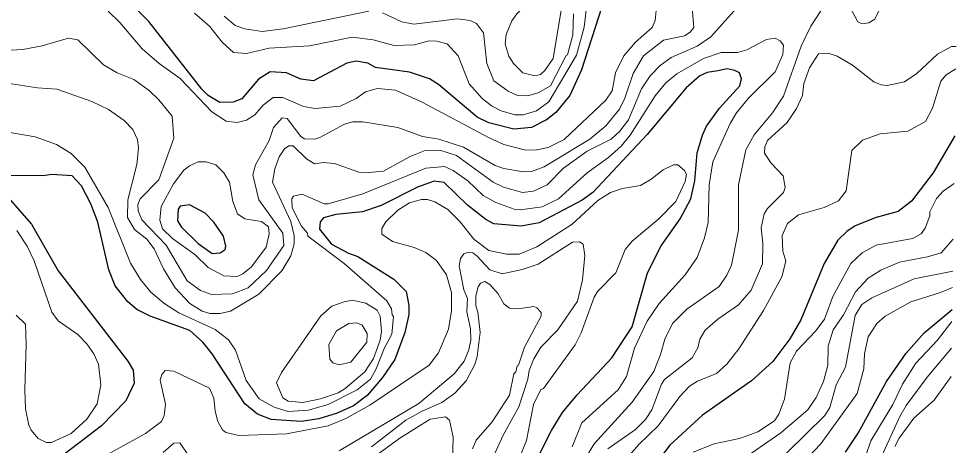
# Model space of a CAD drawing. Extents: x 673.6 to 698.9, y 7012 to 7040.1.
# Drawn here: x 696.771 to 698.818, y 7034.099 to 7035.03 of the extents above; entities that cross this region are included whole.
import ezdxf

# ---------------------------------------------------------------- set-up
doc = ezdxf.new("R2010")
doc.units = 0
doc.header["$LTSCALE"] = 0.032
doc.layers.add('1', color=7, linetype='Continuous', lineweight=25)
doc.layers.add('2', color=7, linetype='Continuous', lineweight=13)

msp = doc.modelspace()

# ---------------------------------------------------------------- linework, layer by layer
at = {"layer": '1'}
for points in [[(698.0441, 7035.0559), (697.9998, 7034.9184), (697.9742, 7034.8625), (697.9441, 7034.8252), (697.9236, 7034.8098), (697.891, 7034.7931), (697.8525, 7034.7889), (697.7973, 7034.8027), (697.7724, 7034.8152), (697.6879, 7034.8864), (697.6679, 7034.8989), (697.6244, 7034.9137), (697.5505, 7034.9237), (697.5331, 7034.9335), (697.5081, 7034.9376), (697.4879, 7034.9335), (697.4151, 7034.8949), (697.3873, 7034.8981), (697.3556, 7034.9121), (697.3203, 7034.9145), (697.2946, 7034.8979), (697.2587, 7034.8551), (697.2395, 7034.848), (697.2103, 7034.8472), (697.1852, 7034.8626), (697.1713, 7034.8762), (697.0555, 7035.0242), (697.0048, 7035.0748)], [(697.9048, 7034.0727), (697.9343, 7034.1318), (697.9586, 7034.1706), (697.9902, 7034.2096), (698.066, 7034.29), (698.1107, 7034.3578), (698.1439, 7034.4753), (698.1736, 7034.5345), (698.2155, 7034.5933), (698.2387, 7034.6368), (698.2471, 7034.6763), (698.2525, 7034.7378), (698.2637, 7034.7757), (698.273, 7034.7958), (698.3012, 7034.8348), (698.3453, 7034.8835), (698.349, 7034.8986), (698.3449, 7034.9117), (698.3349, 7034.9174), (698.3181, 7034.9205), (698.2972, 7034.9164), (698.274, 7034.9126)], [(698.274, 7034.9126), (698.2581, 7034.9055), (698.2286, 7034.8795), (698.1435, 7034.7773), (698.0248, 7034.6511), (698.0015, 7034.6339)], [(698.815, 7034.7744), (698.7676, 7034.6939), (698.72, 7034.6322), (698.691, 7034.6098), (698.643, 7034.5964), (698.5972, 7034.578), (698.579, 7034.5658), (698.5595, 7034.5472), (698.5293, 7034.4959), (698.4788, 7034.3727), (698.4548, 7034.3318), (698.4176, 7034.2821), (698.3711, 7034.2396), (698.2644, 7034.1652), (698.1925, 7034.0997), (698.1663, 7034.0655)], [(698.0015, 7034.6339), (697.9074, 7034.5844), (697.8685, 7034.5777), (697.8084, 7034.5827), (697.7908, 7034.5919), (697.7509, 7034.623), (697.7003, 7034.673), (697.6783, 7034.6755), (697.6416, 7034.6627), (697.5623, 7034.6222), (697.5221, 7034.6089), (697.4637, 7034.6032), (697.4368, 7034.5954), (697.4294, 7034.5866), (697.4281, 7034.5707), (697.454, 7034.5385), (697.4909, 7034.5187), (697.5118, 7034.5115), (697.5899, 7034.4616), (697.6173, 7034.4352), (697.6227, 7034.4047), (697.6227, 7034.3845), (697.6145, 7034.3451), (697.5925, 7034.2863), (697.5658, 7034.247), (697.5318, 7034.2082), (697.5019, 7034.1852), (697.4663, 7034.1691), (697.4267, 7034.1569), (697.3881, 7034.1512), (697.3223, 7034.1553), (697.2929, 7034.167), (697.2647, 7034.1895), (697.1935, 7034.2992), (697.1735, 7034.3242), (697.1449, 7034.3498), (697.0581, 7034.3811), (697.0291, 7034.3955), (697.0093, 7034.4121), (696.9819, 7034.4471), (696.9684, 7034.4819), (696.944, 7034.5864), (696.929, 7034.6265), (696.9086, 7034.6656), (696.8883, 7034.6874), (696.8437, 7034.6902), (696.8244, 7034.687), (696.7452, 7034.6877)], [(696.7425, 7034.6466), (696.7993, 7034.5818), (696.8576, 7034.4797), (697.0095, 7034.283), (697.0211, 7034.2629), (697.0234, 7034.2351), (697.0052, 7034.1961), (696.9524, 7034.1416), (696.8624, 7034.0733), (696.8231, 7034.0506), (696.8011, 7034.044), (696.775, 7034.0411), (696.7547, 7034.0487)], [(698.5765, 7034.0846), (698.6042, 7034.1257), (698.6657, 7034.2382), (698.7089, 7034.3004), (698.7476, 7034.345), (698.809, 7034.3959)]]:
    msp.add_lwpolyline(points, dxfattribs=at)
msp.add_lwpolyline([(697.1972, 7034.5862), (697.1785, 7034.6058), (697.1438, 7034.6238), (697.124, 7034.621), (697.1191, 7034.6146), (697.1181, 7034.5892), (697.1264, 7034.5755), (697.163, 7034.5393), (697.194, 7034.5179), (697.2109, 7034.519), (697.2221, 7034.5266), (697.2232, 7034.534), (697.2182, 7034.5558)], close=True, dxfattribs=at)
at = {"layer": '2'}
for points in [[(698.3514, 7035.068), (698.282, 7034.9909), (698.2527, 7034.9701), (698.1958, 7034.9456), (698.1714, 7034.9283), (698.1497, 7034.9058), (698.1306, 7034.877), (698.1022, 7034.8093), (698.0837, 7034.7848), (698.0645, 7034.7674), (698.0122, 7034.7412), (697.9608, 7034.7037), (697.9246, 7034.6675), (697.8948, 7034.654), (697.8714, 7034.6509), (697.8298, 7034.6623), (697.807, 7034.6735), (697.7271, 7034.7313), (697.6909, 7034.7435), (697.6586, 7034.7427), (697.626, 7034.7297), (697.568, 7034.6978), (697.5277, 7034.6936), (697.5138, 7034.6954), (697.4608, 7034.7139), (697.4367, 7034.7165), (697.4167, 7034.7133), (697.3993, 7034.7247), (697.3706, 7034.7525), (697.361, 7034.7524), (697.3519, 7034.7463), (697.3401, 7034.7288), (697.3304, 7034.7025), (697.3252, 7034.6733), (697.3656, 7034.588), (697.3729, 7034.5568), (697.373, 7034.5391), (697.3655, 7034.5127), (697.3456, 7034.4797), (697.2954, 7034.4294), (697.2339, 7034.3922), (697.211, 7034.3871), (697.1885, 7034.3869), (697.1717, 7034.3919), (697.1451, 7034.4087)], [(698.5866, 7035.0543), (698.603, 7035.0233), (698.6125, 7035.019), (698.6269, 7035.0208), (698.6406, 7035.0295), (698.6579, 7035.0652)], [(698.1638, 7035.0551), (698.1604, 7035.0266), (698.1541, 7035.0107), (698.1175, 7034.9787), (698.0925, 7034.9488), (698.074, 7034.9119), (698.0665, 7034.8731), (698.0529, 7034.8523), (697.9623, 7034.7666), (697.9275, 7034.7489), (697.9027, 7034.7438), (697.8786, 7034.7432), (697.8305, 7034.7558), (697.7986, 7034.77), (697.6506, 7034.8488), (697.5942, 7034.8739), (697.5547, 7034.8775), (697.5281, 7034.8704), (697.5077, 7034.8563), (697.4731, 7034.839), (697.4186, 7034.8341), (697.3933, 7034.8388), (697.3479, 7034.858), (697.3271, 7034.8585), (697.3053, 7034.8412), (697.2866, 7034.8202), (697.2688, 7034.8091), (697.2484, 7034.8037), (697.224, 7034.8067), (697.1929, 7034.8266), (697.1237, 7034.9), (697.0782, 7034.9323), (697.041, 7034.9647), (696.9922, 7035.0216), (696.9664, 7035.0467)], [(697.1387, 7034.4584), (697.168, 7034.4373), (697.1919, 7034.4285), (697.2378, 7034.4297), (697.2722, 7034.4426), (697.3119, 7034.4805), (697.3499, 7034.5356), (697.3481, 7034.5623), (697.2955, 7034.6347), (697.2825, 7034.6895), (697.2882, 7034.7113), (697.3181, 7034.7646), (697.3274, 7034.793), (697.3462, 7034.8135), (697.3575, 7034.8124), (697.3869, 7034.7734), (697.3955, 7034.7682), (697.4179, 7034.7676), (697.4286, 7034.7706), (697.4822, 7034.8003), (697.5008, 7034.8052), (697.5229, 7034.8053), (697.599, 7034.7931), (697.6528, 7034.7728), (697.6885, 7034.7675), (697.742, 7034.7497), (697.8113, 7034.7099), (697.83, 7034.7035), (697.8731, 7034.6961), (697.8906, 7034.6968), (697.9185, 7034.7068), (698.0178, 7034.7671), (698.0528, 7034.7965), (698.0825, 7034.8325), (698.0947, 7034.8569), (698.1125, 7034.9105), (698.1354, 7034.9488), (698.1786, 7034.9832), (698.2245, 7034.9928), (698.237, 7035.0005), (698.2453, 7035.0107), (698.2416, 7035.0538)], [(697.1553, 7035.0424), (697.1875, 7035.0137), (697.2157, 7034.9789), (697.24, 7034.9561), (697.2686, 7034.954), (697.3178, 7034.9656), (697.406, 7034.9711), (697.4992, 7034.9901), (697.5452, 7034.9837), (697.5912, 7034.9714), (697.6351, 7034.9729), (697.6671, 7034.9819), (697.6843, 7034.981), (697.7063, 7034.975), (697.7309, 7034.9495), (697.7549, 7034.8879), (697.7828, 7034.8558), (697.8032, 7034.8401), (697.8246, 7034.8294), (697.8544, 7034.8202), (697.8726, 7034.8201), (697.9018, 7034.8289), (697.9289, 7034.8487), (697.9887, 7034.9508), (698.0055, 7035.0116), (698.0112, 7035.0606)], [(697.5353, 7035.0469), (697.3487, 7035.008), (697.303, 7035.0025), (697.2647, 7035.0078), (697.2438, 7035.0154), (697.2195, 7035.036)], [(697.9932, 7034.0456), (698.0274, 7034.1028), (698.1108, 7034.1936), (698.1575, 7034.2601), (698.1727, 7034.2972), (698.1818, 7034.331), (698.1984, 7034.3654), (698.2298, 7034.3966), (698.3003, 7034.446), (698.3174, 7034.4707), (698.3275, 7034.4923), (698.3426, 7034.5687), (698.3427, 7034.668), (698.3588, 7034.7438), (698.3767, 7034.7767), (698.4167, 7034.8245), (698.4412, 7034.8612), (698.4792, 7034.9699), (698.5002, 7035.0137), (698.5225, 7035.047)], [(697.9826, 7035.0407), (697.981, 7034.9947), (697.9695, 7034.9512), (697.9664, 7034.9497), (697.9324, 7034.8836), (697.9055, 7034.8685), (697.8821, 7034.8619), (697.86, 7034.8627), (697.8395, 7034.872), (697.8085, 7034.8949), (697.7932, 7034.9321), (697.7859, 7034.999), (697.7705, 7035.0196), (697.7567, 7035.0259), (697.7292, 7035.0296), (697.6339, 7035.018), (697.6079, 7035.0237), (697.5656, 7035.0431)], [(696.727, 7034.9599), (696.7803, 7034.9631), (696.8228, 7034.9711), (696.8798, 7034.9877), (696.9006, 7034.9842), (696.9561, 7034.9296), (696.9866, 7034.912), (697.0228, 7034.8973), (697.056, 7034.8733), (697.0773, 7034.8534), (697.1065, 7034.8172), (697.1099, 7034.7692), (697.077, 7034.6788), (697.0362, 7034.6369)], [(697.5866, 7034.384), (697.585, 7034.3974), (697.5751, 7034.4147), (697.4817, 7034.4961), (697.4027, 7034.5553), (697.4014, 7034.5621), (697.3886, 7034.5772), (697.3682, 7034.6175), (697.3673, 7034.6374), (697.371, 7034.643), (697.3903, 7034.6474), (697.438, 7034.6264), (697.4469, 7034.6262), (697.5224, 7034.6481), (697.6602, 7034.7041), (697.7007, 7034.7073), (697.7198, 7034.6992), (697.7517, 7034.6763), (697.7854, 7034.6447), (697.8128, 7034.629), (697.8532, 7034.6147), (697.8657, 7034.6131), (697.9144, 7034.6195), (697.95, 7034.637), (698.012, 7034.6941), (698.0591, 7034.7271), (698.0865, 7034.7521), (698.1063, 7034.7759), (698.1606, 7034.8617), (698.1843, 7034.8902), (698.2081, 7034.9098), (698.266, 7034.9436), (698.3048, 7034.9565), (698.3406, 7034.9565), (698.361, 7034.9624), (698.4039, 7034.9848), (698.423, 7034.9876), (698.4338, 7034.9818), (698.4412, 7034.9721), (698.4397, 7034.9522), (698.4225, 7034.914), (698.3642, 7034.8565), (698.3383, 7034.8251), (698.3242, 7034.8012), (698.2865, 7034.7176), (698.2789, 7034.6678), (698.2762, 7034.5851), (698.2686, 7034.5522), (698.2527, 7034.5089), (698.2263, 7034.4711), (698.1694, 7034.409), (698.1433, 7034.3698), (698.1154, 7034.3111), (698.0981, 7034.2492), (698.0796, 7034.2203), (698.0007, 7034.1484), (697.9796, 7034.096)], [(698.818, 7034.9694), (698.8077, 7034.9695), (698.7769, 7034.9529), (698.732, 7034.9105), (698.7047, 7034.8923), (698.6673, 7034.8843), (698.6539, 7034.8856), (698.6384, 7034.8924), (698.5914, 7034.9287), (698.5579, 7034.9482), (698.5381, 7034.9548), (698.5172, 7034.9532), (698.4974, 7034.9233), (698.4856, 7034.8888), (698.4822, 7034.8627), (698.4694, 7034.834), (698.4492, 7034.8034), (698.406, 7034.7644), (698.4, 7034.7504), (698.3996, 7034.7371), (698.4137, 7034.7147), (698.4404, 7034.6874), (698.4445, 7034.6618), (698.4409, 7034.6508), (698.4059, 7034.6162), (698.3985, 7034.6041), (698.392, 7034.5739), (698.396, 7034.5398), (698.3952, 7034.4951), (698.3705, 7034.4378), (698.3426, 7034.406), (698.2976, 7034.3743), (698.2697, 7034.3503), (698.258, 7034.331), (698.2537, 7034.3119), (698.2418, 7034.2904), (698.1812, 7034.2429), (698.1743, 7034.2327), (698.1532, 7034.1769), (698.1394, 7034.1558), (698.118, 7034.1338), (698.0577, 7034.0915)], [(698.067, 7034.0339), (698.1251, 7034.1013), (698.1673, 7034.1419), (698.2149, 7034.206), (698.2358, 7034.2284), (698.2529, 7034.2389), (698.2949, 7034.2556), (698.3169, 7034.2761), (698.3433, 7034.3101), (698.3972, 7034.3934), (698.4371, 7034.4667), (698.446, 7034.5009), (698.4395, 7034.523), (698.438, 7034.5571), (698.4496, 7034.5836), (698.4735, 7034.6021), (698.5299, 7034.6185), (698.5609, 7034.6326), (698.5776, 7034.6544), (698.5903, 7034.7423), (698.6132, 7034.7648), (698.6516, 7034.779), (698.7121, 7034.7847), (698.7507, 7034.8059), (698.7665, 7034.8346), (698.7847, 7034.894), (698.796, 7034.9078), (698.8173, 7034.9205)], [(697.0243, 7034.5705), (697.0089, 7034.5964), (697.0098, 7034.6348), (697.0295, 7034.712), (697.0328, 7034.7479), (697.0303, 7034.7665), (697.0206, 7034.7881), (697.0018, 7034.8083), (696.9675, 7034.8318), (696.9312, 7034.8495), (696.8548, 7034.8764), (696.812, 7034.8791), (696.7458, 7034.8898)], [(696.7133, 7034.7882), (696.8072, 7034.7725), (696.8536, 7034.756), (696.8859, 7034.736), (696.916, 7034.7061), (696.9668, 7034.6182), (697.0153, 7034.4966), (697.0373, 7034.4612), (697.0599, 7034.4337), (697.088, 7034.4097), (697.121, 7034.388), (697.1999, 7034.3519), (697.2291, 7034.3295), (697.2448, 7034.307), (697.2681, 7034.2409), (697.2961, 7034.2009), (697.3288, 7034.1823), (697.3594, 7034.1732), (697.4029, 7034.1759), (697.4466, 7034.1881), (697.51, 7034.2206), (697.539, 7034.2438)], [(697.8688, 7034.0831), (697.8798, 7034.1098), (697.8953, 7034.1883), (697.9114, 7034.2209), (697.9167, 7034.2235), (697.9859, 7034.3188), (697.999, 7034.3448), (698.0272, 7034.4227), (698.0355, 7034.4358), (698.0746, 7034.4759), (698.0955, 7034.5262), (698.1106, 7034.5444), (698.169, 7034.5932), (698.2055, 7034.6314), (698.2263, 7034.6751), (698.2293, 7034.691), (698.225, 7034.6992), (698.21, 7034.7115), (698.2007, 7034.7116), (698.1779, 7034.7007), (698.1521, 7034.68), (698.1286, 7034.6662), (698.0895, 7034.6598), (698.0634, 7034.6508), (698.0354, 7034.6337), (697.9797, 7034.5819), (697.9025, 7034.5326), (697.8635, 7034.5162), (697.8361, 7034.5161), (697.7974, 7034.5243), (697.7651, 7034.5494), (697.7351, 7034.587), (697.708, 7034.614), (697.6794, 7034.6305), (697.6638, 7034.636)], [(698.8133, 7034.6709), (698.7894, 7034.6539), (698.7747, 7034.6381), (698.7603, 7034.6088), (698.76, 7034.6002), (698.7498, 7034.573), (698.7412, 7034.5606), (698.7224, 7034.5506), (698.6435, 7034.5362), (698.6127, 7034.5194), (698.5881, 7034.4963), (698.5488, 7034.424), (698.5307, 7034.3748), (698.5115, 7034.349), (698.4696, 7034.3046), (698.4551, 7034.2794), (698.4427, 7034.2002), (698.4309, 7034.1669), (698.4213, 7034.1529), (698.385, 7034.1289), (698.3446, 7034.1142), (698.2897, 7034.1025), (698.244, 7034.0846)], [(697.0362, 7034.6369), (697.0311, 7034.6249), (697.0318, 7034.6108), (697.0404, 7034.5913), (697.093, 7034.5363), (697.1387, 7034.4584)], [(697.6638, 7034.636), (697.6508, 7034.636), (697.6245, 7034.6286), (697.5993, 7034.6122), (697.573, 7034.5868), (697.5638, 7034.5722)], [(696.7655, 7034.3835), (696.7861, 7034.3636), (696.7879, 7034.3199), (696.7846, 7034.2205), (696.7863, 7034.1792), (696.7935, 7034.1429), (696.7986, 7034.1322), (696.8139, 7034.1144), (696.8317, 7034.1052), (696.843, 7034.1053), (696.8861, 7034.1247), (696.9201, 7034.156), (696.9426, 7034.1897), (696.9505, 7034.231), (696.9456, 7034.2761), (696.9351, 7034.2986), (696.9199, 7034.3207), (696.9004, 7034.341), (696.8574, 7034.3709), (696.8436, 7034.3901), (696.8049, 7034.5015), (696.7896, 7034.5338), (696.7669, 7034.568)], [(697.5638, 7034.5722), (697.5638, 7034.5597), (697.5872, 7034.5438), (697.6346, 7034.5307), (697.6602, 7034.5203), (697.6833, 7034.5022), (697.7051, 7034.4713), (697.7163, 7034.4326), (697.7164, 7034.3925), (697.7097, 7034.353), (697.6878, 7034.3011), (697.6676, 7034.2742), (697.5377, 7034.1866), (697.4856, 7034.1574), (697.4466, 7034.1421), (697.3556, 7034.1241), (697.2521, 7034.1208), (697.2233, 7034.1272), (697.2159, 7034.1328), (697.2061, 7034.1515), (697.1999, 7034.1737), (697.1971, 7034.2018), (697.1877, 7034.2237), (697.1099, 7034.2613), (697.0911, 7034.2628), (697.0837, 7034.2538), (697.0804, 7034.2417), (697.0918, 7034.189), (697.089, 7034.164), (697.0828, 7034.1513), (697.0484, 7034.1253), (696.9427, 7034.0666)], [(697.1451, 7034.4087), (697.1127, 7034.4426), (697.0873, 7034.4841), (697.067, 7034.5278), (697.0508, 7034.5488), (697.0243, 7034.5705)], [(697.4712, 7034.0869), (697.6447, 7034.1903), (697.7218, 7034.2552), (697.7437, 7034.2829), (697.7543, 7034.3076), (697.7584, 7034.3288), (697.7575, 7034.3533), (697.7497, 7034.3906), (697.7508, 7034.4196), (697.7427, 7034.4388), (697.733, 7034.4908), (697.7356, 7034.5067), (697.7429, 7034.5172), (697.7513, 7034.5203), (697.7628, 7034.5193), (697.7723, 7034.5119), (697.8, 7034.4819), (697.8269, 7034.4734), (697.8703, 7034.483), (697.9051, 7034.4945), (697.9799, 7034.5422), (697.9955, 7034.5431), (698.0038, 7034.5381), (698.0073, 7034.5137), (698.0024, 7034.4601), (697.9915, 7034.4138), (697.9483, 7034.3511), (697.9114, 7034.3133), (697.8957, 7034.2879), (697.8855, 7034.2622), (697.8825, 7034.2439), (697.863, 7034.1831), (697.8289, 7034.1213), (697.81, 7034.0802)], [(698.3429, 7034.0626), (698.4351, 7034.1262), (698.4941, 7034.177), (698.512, 7034.2033), (698.5284, 7034.2386), (698.5373, 7034.2744), (698.5382, 7034.3159), (698.5495, 7034.3514), (698.572, 7034.3841), (698.5979, 7034.4344), (698.6255, 7034.4637), (698.653, 7034.4818), (698.694, 7034.4986), (698.7555, 7034.5103), (698.7848, 7034.519), (698.8114, 7034.5494)], [(698.8103, 7034.479), (698.7264, 7034.4626), (698.6338, 7034.4209), (698.6119, 7034.4065), (698.5974, 7034.3826), (698.5759, 7034.2698), (698.5561, 7034.2312), (698.5417, 7034.1814), (698.5312, 7034.1645), (698.4472, 7034.0818)], [(697.7622, 7034.0913), (697.7698, 7034.1107), (697.8051, 7034.1506), (697.8427, 7034.2085), (697.8519, 7034.255), (697.8569, 7034.2599), (697.8596, 7034.2727), (697.8627, 7034.274), (697.8755, 7034.3132), (697.9118, 7034.381), (697.9115, 7034.3892), (697.9027, 7034.3994), (697.8959, 7034.4024), (697.8617, 7034.397), (697.843, 7034.3986), (697.8307, 7034.4083), (697.8179, 7034.4295), (697.7998, 7034.4498), (697.789, 7034.4564), (697.7796, 7034.4533), (697.7742, 7034.4453)], [(697.7742, 7034.4453), (697.7691, 7034.4252), (697.7691, 7034.4038), (697.7739, 7034.3895), (697.7788, 7034.3451), (697.7725, 7034.2932)], [(698.4941, 7034.0725), (698.5222, 7034.1025), (698.6014, 7034.2121), (698.6162, 7034.2662), (698.6178, 7034.2988), (698.626, 7034.3363), (698.6444, 7034.3651), (698.6629, 7034.381), (698.719, 7034.4125), (698.7836, 7034.4326), (698.8097, 7034.4438)], [(697.539, 7034.2438), (697.5518, 7034.266), (697.5693, 7034.3106), (697.5857, 7034.3419), (697.5898, 7034.3801), (697.5866, 7034.384)], [(698.6204, 7034.0769), (698.6314, 7034.1093), (698.6792, 7034.1883), (698.7007, 7034.233), (698.7301, 7034.2783), (698.7771, 7034.3285), (698.8086, 7034.3696)], [(698.8077, 7034.3109), (698.7545, 7034.2483), (698.7087, 7034.1858), (698.695, 7034.1624), (698.6441, 7034.0509)], [(697.7725, 7034.2932), (697.7671, 7034.2758), (697.7478, 7034.2403), (697.7237, 7034.2127), (697.6953, 7034.1924), (697.652, 7034.1741), (697.6161, 7034.1544), (697.5416, 7034.0958)], [(698.6842, 7034.0963), (698.6937, 7034.1152), (698.7252, 7034.1582), (698.7701, 7034.1974), (698.8067, 7034.2491)], [(697.5014, 7034.0404), (697.6032, 7034.1146), (697.6699, 7034.1565), (697.7031, 7034.1617), (697.7115, 7034.1541), (697.7198, 7034.1167), (697.718, 7034.0625)], [(697.0869, 7034.0838), (697.11, 7034.1042), (697.1232, 7034.1048), (697.1492, 7034.0667)]]:
    msp.add_lwpolyline(points, dxfattribs=at)
for points in [[(697.8769, 7035.0594), (697.8586, 7035.0411), (697.8478, 7035.0253), (697.8351, 7034.9954), (697.8332, 7034.9743), (697.8413, 7034.9484), (697.8515, 7034.9324), (697.8721, 7034.9121), (697.8977, 7034.9056), (697.9101, 7034.9085), (697.9198, 7034.9168), (697.9381, 7034.9431), (697.9563, 7035.0531), (697.9535, 7035.0623), (697.9437, 7035.0735), (697.921, 7035.0764)], [(697.219, 7034.4688), (697.185, 7034.4873), (697.1557, 7034.5154), (697.1073, 7034.5506), (697.0853, 7034.5715), (697.0795, 7034.5904), (697.0823, 7034.6203), (697.109, 7034.67), (697.1316, 7034.6994), (697.1444, 7034.7093), (697.1632, 7034.7181), (697.1806, 7034.7182), (697.2013, 7034.7116), (697.2192, 7034.6935), (697.2316, 7034.6734), (697.2385, 7034.6316), (697.2492, 7034.6045), (697.2648, 7034.5933), (697.3011, 7034.588), (697.3169, 7034.5757), (697.3178, 7034.5604), (697.3118, 7034.5319), (697.2797, 7034.4886), (697.2605, 7034.4732), (697.2484, 7034.4677)], [(697.3453, 7034.258), (697.3344, 7034.2356), (697.3479, 7034.2032), (697.3594, 7034.1953), (697.3915, 7034.1926), (697.4301, 7034.2005), (697.4685, 7034.2138), (697.4837, 7034.2229), (697.5268, 7034.2599), (697.5455, 7034.2885), (697.5601, 7034.3284), (697.5636, 7034.3476), (697.5604, 7034.3807), (697.5538, 7034.3942), (697.5293, 7034.4091), (697.4995, 7034.4158), (697.4817, 7034.4126), (697.4552, 7034.4026), (697.4308, 7034.3815)], [(697.5315, 7034.3241), (697.5322, 7034.3436), (697.5214, 7034.3616), (697.5094, 7034.3664), (697.4921, 7034.3648), (697.465, 7034.349), (697.4486, 7034.3192), (697.4504, 7034.2874), (697.4574, 7034.279), (697.4712, 7034.2749), (697.496, 7034.2806)]]:
    msp.add_lwpolyline(points, close=True, dxfattribs=at)

doc.saveas('drawing.dxf')
